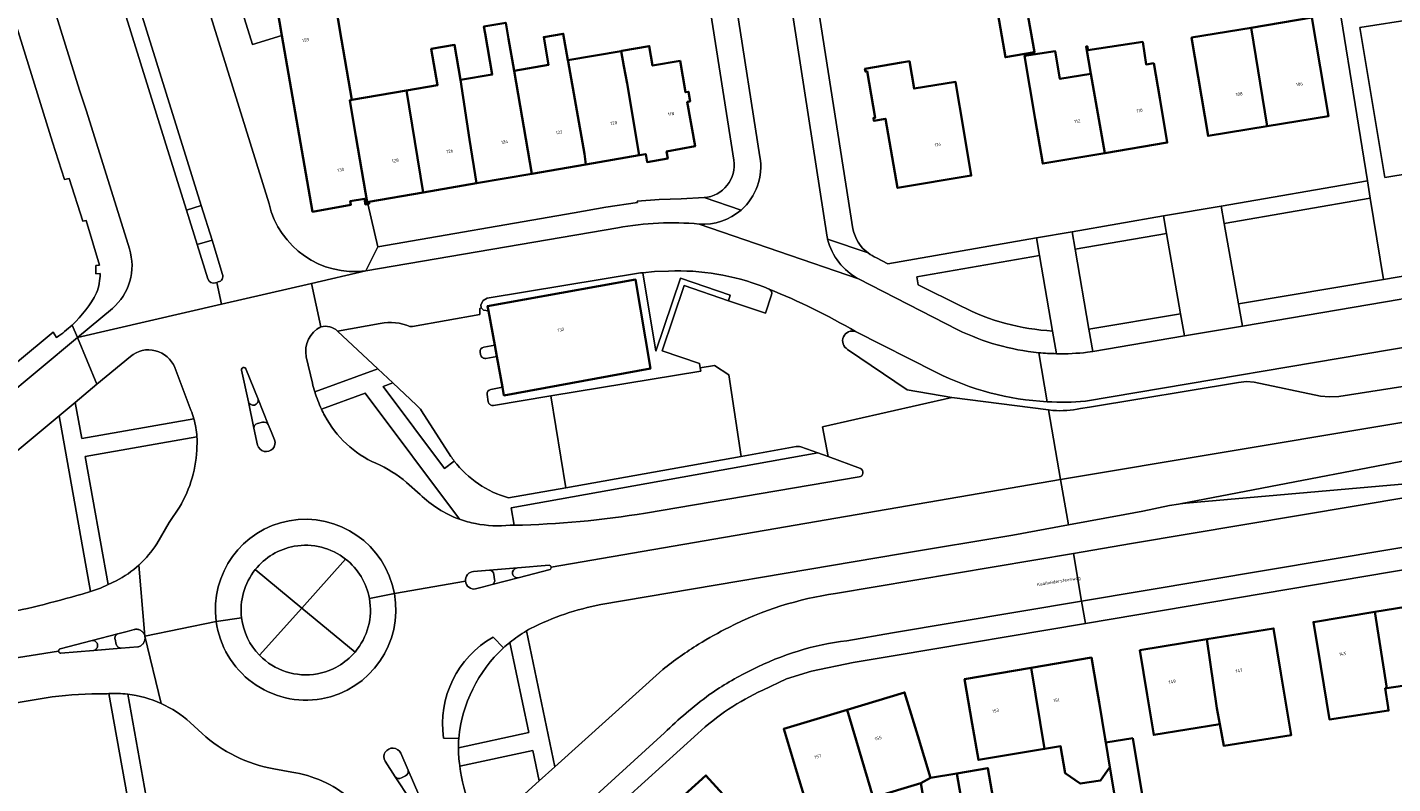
# Model space of a CAD drawing. Header units: metres. Extents: x 197700 to 204338, y 317132 to 325229.
# Tile 400 of 656: x 200467 to 200618, y 319636 to 319720. Entities that reach past the tile are written whole.
import ezdxf
from ezdxf.enums import TextEntityAlignment as Align

# ---------------------------------------------------------------- set-up
doc = ezdxf.new("R2010")
doc.units = ezdxf.units.M
for name, color, linetype, lineweight in [('B-WE-OG-BEBOUWING-GV', 7, 'Continuous', 35), ('B-WE-OG-BEBOUWING-T18', 10, 'Continuous', 18), ('B-WE-OG-TERREIN_CULTUURSCHEIDING-GV', 7, 'Continuous', 18), ('B-WE-OG-TERREIN_ERF-GV', 7, 'Continuous', 18), ('B-WE-OG-TOPOGRAFIE-T18', 10, 'Continuous', 18), ('B-WE-VH-VERHARDING_ASFALT-GV', 252, 'Continuous', 18), ('B-WE-VH-VERHARDING_BETONSTRAATSTEEN-GV', 252, 'Continuous', 18), ('B-WE-VH-VERHARDING_GESLOTEN-GV', 252, 'Continuous', 18), ('B-WE-VH-VERHARDING_HALFVERHARDING-GV', 252, 'Continuous', 18), ('B-WE-VH-VERHARDING_OPEN-GV', 252, 'Continuous', 18), ('B-WE-VH-VERHARDING_TEGEL-GV', 252, 'Continuous', 18)]:
    doc.layers.add(name, color=color, linetype=linetype, lineweight=lineweight)
doc.styles.add('NLCS-ISO-M200-T18', font='NLCS-ISO.ttf', dxfattribs={"height": 0.36})

msp = doc.modelspace()

# ---------------------------------------------------------------- linework, layer by layer
at = {"layer": 'B-WE-OG-BEBOUWING-GV'}
for points in [[(200574.75, 319726.568), (200573.815, 319726.375), (200575.453, 319716.814), (200578.678, 319717.378), (200577.517, 319723.81), (200579.112, 319724.154), (200578.581, 319727.164)], [(200501.985, 319718.751), (200501.192, 319723.338), (200499.774, 319723.09), (200494.853, 319722.231), (200495.376, 319719.238), (200498.782, 319699.732), (200503.024, 319700.505), (200502.95, 319700.908), (200504.513, 319701.163), (200504.617, 319700.542), (200504.856, 319700.582), (200503.573, 319708.079), (200502.884, 319712.046), (200503.136, 319712.09)], [(200604.401, 319709.194), (200611.212, 319710.317), (200609.368, 319721.196), (200602.656, 319720.085)], [(200523.032, 319703.926), (200521.08, 319715.325), (200520.471, 319718.846), (200520.161, 319720.641), (200517.737, 319720.222), (200517.869, 319719.457), (200518.657, 319714.906), (200515.159, 319714.301), (200516.142, 319707.709), (200516.934, 319702.875)], [(200521.08, 319715.325), (200523.032, 319703.926), (200529.034, 319704.961), (200528.878, 319706.133), (200527.046, 319716.357), (200527.021, 319716.503), (200526.518, 319719.411), (200524.367, 319719.039), (200524.896, 319715.985)], [(200602.656, 319720.085), (200596.061, 319718.994), (200597.882, 319708.119), (200604.401, 319709.194)], [(200515.159, 319714.301), (200514.488, 319718.181), (200511.911, 319717.735), (200512.604, 319713.728), (200509.161, 319713.132), (200511.008, 319701.854), (200516.934, 319702.875), (200516.142, 319707.709)], [(200533.241, 319715.842), (200533.58, 319713.931), (200534.918, 319705.975), (200535.649, 319706.101), (200535.802, 319705.224), (200538.09, 319705.622), (200537.955, 319706.401), (200541.1, 319706.965), (200540.234, 319711.872), (200540.56, 319711.927), (200540.38, 319712.994), (200540.054, 319712.939), (200539.448, 319716.419), (200536.414, 319715.888), (200536.036, 319718.046), (200532.993, 319717.514), (200532.947, 319717.506)], [(200591.886, 319716.15), (200591.016, 319716.02), (200590.643, 319718.51), (200584.591, 319717.603), (200584.529, 319718.017), (200584.376, 319717.994), (200584.904, 319714.989), (200586.446, 319706.208), (200593.367, 319707.375), (200592.535, 319712.305)], [(200527.021, 319716.503), (200527.046, 319716.357), (200528.878, 319706.133), (200529.034, 319704.961), (200534.918, 319705.975), (200533.58, 319713.931), (200533.241, 319715.842), (200532.947, 319717.506)], [(200578.745, 319709.979), (200579.577, 319705.049), (200586.446, 319706.208), (200584.904, 319714.989), (200581.489, 319714.413), (200580.971, 319717.484), (200577.565, 319716.974)], [(200565.088, 319714.88), (200564.83, 319716.374), (200563.953, 319716.223), (200559.903, 319715.524), (200559.953, 319715.227), (200560.151, 319715.26), (200561.036, 319710.125), (200560.839, 319710.091), (200560.892, 319709.782), (200562.165, 319710.005), (200563.512, 319702.354), (200571.677, 319703.727), (200570.848, 319708.658), (200569.935, 319714.086), (200565.351, 319713.359)], [(200502.884, 319712.046), (200503.573, 319708.079), (200504.856, 319700.582), (200504.91, 319700.591), (200505.031, 319700.611), (200504.997, 319700.818), (200511.008, 319701.854), (200509.161, 319713.132), (200503.136, 319712.09)], [(200519.788, 319680.303), (200519.951, 319679.407), (200536.174, 319682.399), (200534.527, 319692.218), (200518.149, 319689.292), (200518.248, 319688.747), (200518.936, 319684.975), (200519.163, 319683.729)], [(200616.335, 319655.456), (200617.68, 319647.033), (200621.872, 319647.665), (200622.158, 319645.761), (200622.191, 319645.541), (200622.522, 319643.346), (200625.022, 319643.723), (200625.328, 319641.687), (200627.85, 319642.067), (200626.994, 319647.216), (200624.561, 319646.849), (200623.776, 319651.615), (200622.963, 319656.548)], [(200617.68, 319647.033), (200616.335, 319655.456), (200609.539, 319654.337), (200610.351, 319649.404), (200611.314, 319643.555), (200617.857, 319644.54), (200617.806, 319644.88), (200617.486, 319647.004)], [(200605.944, 319648.663), (200605.129, 319653.635), (200597.753, 319652.425), (200598.85, 319644.801), (200599.172, 319643.039), (200599.607, 319640.66), (200607.068, 319641.811)], [(200597.753, 319652.425), (200590.33, 319651.207), (200591.14, 319646.273), (200591.868, 319641.841), (200599.172, 319643.039), (200598.85, 319644.801)], [(200578.284, 319649.257), (200579.787, 319640.305), (200581.564, 319640.602), (200582.066, 319637.628), (200583.731, 319636.458), (200585.983, 319636.822), (200587.02, 319638.276), (200586.569, 319641.003), (200586.499, 319641.428), (200585.809, 319645.47), (200585.597, 319646.715), (200584.968, 319650.398)], [(200571.781, 319643.075), (200572.463, 319639.079), (200579.787, 319640.305), (200578.284, 319649.257), (200570.94, 319648.004)], [(200567.158, 319637.09), (200565.742, 319641.766), (200564.293, 319646.551), (200557.931, 319644.625), (200560.814, 319634.917), (200566.093, 319636.522)], [(200552.379, 319637.72), (200553.771, 319633.123), (200553.867, 319632.805), (200555.32, 319633.247), (200560.814, 319634.917), (200557.931, 319644.625), (200550.93, 319642.505)], [(200589.541, 319641.502), (200586.569, 319641.003), (200587.02, 319638.276), (200587.601, 319634.762), (200590.589, 319635.263)], [(200574.006, 319631.494), (200574.645, 319631.604), (200573.5, 319638.187), (200570.069, 319637.598), (200571.215, 319631.014)], [(200555.593, 319624.243), (200551.377, 319631.69), (200551.211, 319631.983), (200549.639, 319634.758), (200546.903, 319632.286), (200545.662, 319633.66), (200544.598, 319634.837), (200542.31, 319637.37), (200537.17, 319632.726), (200543.135, 319625.794), (200545.07, 319627.75), (200546.444, 319626.239), (200549.253, 319628.849), (200551.036, 319625.838), (200552.77, 319622.909), (200553.32, 319623.169)], [(200571.215, 319631.014), (200570.069, 319637.598), (200567.158, 319637.09), (200566.093, 319636.522), (200566.806, 319632.424), (200567.519, 319628.327), (200571.56, 319629.031), (200571.485, 319629.405), (200571.495, 319629.407)]]:
    msp.add_lwpolyline(points, close=True, dxfattribs=at)
at = {"layer": 'B-WE-OG-TERREIN_CULTUURSCHEIDING-GV'}
for points in [[(200459.689, 319784.303), (200459.404, 319784.215), (200459.119, 319784.126), (200458.827, 319783.797), (200458.773, 319783.361), (200459.675, 319780.468), (200483.262, 319704.856), (200484.817, 319699.885), (200486.465, 319700.407), (200484.913, 319705.408), (200461.286, 319780.971), (200460.4, 319783.804)], [(200487.651, 319696.587), (200486.004, 319696.089), (200487.193, 319692.286)], [(200488.828, 319692.793), (200487.651, 319696.587)], [(200579.223, 319694.886), (200565.644, 319692.512), (200565.795, 319691.65), (200570.573, 319689.274)], [(200580.68, 319686.532), (200579.223, 319694.886)], [(200488.029, 319691.853), (200488.184, 319691.904), (200488.339, 319691.954)], [(200499.025, 319679.801), (200506.016, 319682.344), (200501.554, 319686.532)], [(200567.754, 319681.969), (200558.876, 319686.469)], [(200584.753, 319678.113), (200601.248, 319680.821), (200602.115, 319680.932), (200602.989, 319680.872), (200610.318, 319679.323), (200611.328, 319679.233), (200612.342, 319679.275), (200619.423, 319680.378), (200621.903, 319680.764), (200627.207, 319682.38), (200626.567, 319685.903), (200621.022, 319684.976), (200584.301, 319678.759)], [(200478.628, 319683.724), (200474.917, 319680.633), (200472.511, 319678.629), (200473.244, 319674.644), (200485.639, 319676.823)], [(200498.071, 319683.692), (200498.766, 319680.76)], [(200557.992, 319684.501), (200564.591, 319680.008), (200569.521, 319679.166), (200580.228, 319677.805), (200580.711, 319677.744)], [(200485.306, 319677.791), (200483.533, 319682.481)], [(200510.296, 319678.327), (200507.67, 319680.792), (200506.591, 319680.394), (200513.368, 319671.314), (200514.459, 319672.146)], [(200515.024, 319665.719), (200504.61, 319679.656), (200499.764, 319677.883)], [(200473.294, 319657.437), (200474.22, 319657.733), (200470.731, 319677.146), (200449.167, 319659.183)], [(200514.092, 319672.649), (200510.837, 319677.711)], [(200583.759, 319677.963), (200584.753, 319678.113)], [(200485.977, 319674.824), (200473.618, 319672.641), (200476.167, 319658.486)], [(200559.406, 319671.32), (200555.826, 319672.648), (200554.688, 319673.052), (200520.739, 319666.988), (200521.091, 319665.044)], [(200509.187, 319669.784), (200510.672, 319668.452)], [(200556.661, 319657.481), (200582.974, 319661.93), (200589.41, 319663.018), (200620.446, 319668.234), (200620.181, 319669.652), (200595.42, 319667.47), (200594.79, 319667.406), (200594.59, 319667.386), (200593.6, 319667.213), (200590.65, 319666.617), (200588.668, 319666.246), (200582.428, 319665.084), (200576.28, 319663.938), (200563.854, 319661.893), (200530.681, 319656.279)], [(200535.618, 319666.393), (200559.268, 319670.394)], [(200481.546, 319662.995), (200482.921, 319665.366), (200484.043, 319667.033)], [(200492.425, 319660.134), (200497.578, 319655.882), (200502.439, 319661.303)], [(200502.439, 319661.303), (200497.578, 319655.882), (200503.477, 319651.015)], [(200492.9, 319650.663), (200497.578, 319655.882), (200492.425, 319660.134)], [(200476.167, 319658.486), (200477.04, 319658.897)], [(200503.477, 319651.015), (200497.578, 319655.882), (200492.9, 319650.663)], [(200522.902, 319653.619), (200522.682, 319653.493), (200522.462, 319653.363), (200525.577, 319638.308), (200537.543, 319649.076)], [(200514.915, 319640.426), (200522.693, 319642.1), (200520.59, 319652.068)], [(200469.957, 319646.056), (200433.142, 319639.893), (200428.421, 319639.024), (200348.381, 319628.273), (200343.64, 319627.488), (200344.383, 319622.619)], [(200407.756, 319626.243), (200411.846, 319618.202), (200414.11, 319619.337), (200416.683, 319614.312), (200418.015, 319614.156), (200419.102, 319614.228), (200433.133, 319616.752), (200447.626, 319619.408), (200447.437, 319620.439), (200445.684, 319620.068), (200444.641, 319625.11), (200449.101, 319626.04), (200450.049, 319620.936), (200448.322, 319620.599), (200448.51, 319619.569), (200480.028, 319625.306), (200476.24, 319646.421), (200476.031, 319646.408), (200475.821, 319646.391)], [(200478.318, 319646.354), (200482.023, 319625.715), (200502.539, 319629.437)], [(200486.551, 319642.003), (200485.235, 319643.234)], [(200518.681, 319632.102), (200523.852, 319636.756), (200523.138, 319640.131), (200515.09, 319638.382)], [(200496.47, 319637.746), (200494.505, 319638.092)]]:
    msp.add_lwpolyline(points, dxfattribs=at)
for points in [[(200614.672, 319720.116), (200617.438, 319703.512), (200623.507, 319704.523), (200620.833, 319721.064)], [(200615.816, 319701.229), (200599.679, 319698.422), (200601.24, 319689.528), (200617.304, 319692.244)], [(200594.822, 319688.443), (200593.272, 319697.323), (200583.157, 319695.585), (200584.697, 319686.731)]]:
    msp.add_lwpolyline(points, close=True, dxfattribs=at)
for points in [[(200487.193, 319692.286, 0.3972694), (200488.029, 319691.853)], [(200488.339, 319691.954, 0.4436304), (200488.828, 319692.793)], [(200570.573, 319689.274, 0.1055164), (200580.68, 319686.532)], [(200499.692, 319687, 0.3331263), (200498.071, 319683.692)], [(200501.554, 319686.532, 0.2486138), (200499.692, 319687)], [(200558.876, 319686.469, 0.916224), (200557.992, 319684.501)], [(200483.533, 319682.481, 0.5114792), (200478.628, 319683.724)], [(200580.073, 319678.704, -0.1027618), (200567.754, 319681.969)], [(200498.766, 319680.76, 0.0173092), (200499.025, 319679.801)], [(200584.301, 319678.759, -0.0338287), (200580.073, 319678.704)], [(200485.639, 319676.823, 0.0274832), (200485.306, 319677.791)], [(200499.764, 319677.883, 0.0135635), (200500.136, 319677.146)], [(200500.136, 319677.146, 0.1674179), (200505.784, 319671.898)], [(200510.837, 319677.711, 0.0406197), (200510.296, 319678.327)], [(200580.711, 319677.744, 0.0737213), (200583.759, 319677.963)], [(200485.979, 319673.78, 0.0287286), (200485.977, 319674.824)], [(200484.043, 319667.033, 0.1297427), (200485.979, 319673.78)], [(200514.459, 319672.146, -0.0126239), (200514.092, 319672.649)], [(200505.784, 319671.898, -0.0743755), (200509.187, 319669.784)], [(200559.268, 319670.394, 0.7568512), (200559.406, 319671.32)], [(200510.672, 319668.452, 0.1069686), (200515.024, 319665.719)], [(200521.091, 319665.044, 0.035992), (200535.618, 319666.393)], [(200479.569, 319660.643, 0.0670187), (200481.546, 319662.995)], [(200496.754, 319662.719, 0.1819044), (200492.425, 319660.134)], [(200502.439, 319661.303, 0.213654), (200496.754, 319662.719)], [(200477.04, 319658.897, 0.0669487), (200479.569, 319660.643)], [(200505.07, 319656.941, 0.1836499), (200502.439, 319661.303)], [(200492.425, 319660.134, 0.2019914), (200490.923, 319654.785)], [(200544.861, 319653.749, -0.084431), (200556.661, 319657.481)], [(200463.563, 319655.072, 0.0233707), (200473.294, 319657.437)], [(200503.477, 319651.015, 0.2247815), (200505.07, 319656.941)], [(200530.681, 319656.279, 0.0685894), (200522.902, 319653.619)], [(200490.923, 319654.785, 0.1635905), (200492.9, 319650.663)], [(200541.484, 319651.874, -0.0258499), (200544.861, 319653.749)], [(200519.89, 319651.486, 0.1848645), (200514.965, 319641.461)], [(200520.59, 319652.068, 0.0129455), (200519.89, 319651.486)], [(200537.543, 319649.076, -0.0316774), (200541.484, 319651.874)], [(200492.9, 319650.663, 0.2495277), (200499.314, 319648.609)], [(200499.314, 319648.609, 0.1726272), (200503.477, 319651.015)], [(200475.821, 319646.391, 0.03604), (200469.957, 319646.056)], [(200482.018, 319645.328, 0.0767044), (200478.318, 319646.354)], [(200485.235, 319643.234, 0.0770297), (200482.018, 319645.328)], [(200494.505, 319638.092, -0.1413769), (200486.551, 319642.003)], [(200514.965, 319641.461, 0.023181), (200514.915, 319640.426)], [(200515.09, 319638.382, 0.0863762), (200516.315, 319633.881)], [(200502.877, 319634.876, 0.1330581), (200496.47, 319637.746)]]:
    msp.add_lwpolyline(points, format="xyb", dxfattribs=at)
at = {"layer": 'B-WE-OG-TERREIN_ERF-GV'}
for points in [[(200541.109, 319809.124), (200558.581, 319697.839)], [(200545.381, 319705.439), (200541.87, 319728.007), (200537.782, 319727.296), (200537.561, 319728.733), (200541.651, 319729.414), (200529.792, 319805.63)], [(200469.554, 319790.647), (200492.148, 319718.235), (200495.376, 319719.238), (200494.853, 319722.231)], [(200475.275, 319692.883), (200474.803, 319692.872), (200474.802, 319693.778), (200475.213, 319693.812), (200473.736, 319698.773), (200473.367, 319698.687), (200471.831, 319703.386), (200471.319, 319703.278), (200470.013, 319707.427), (200449.08, 319774.724)], [(200561.18, 319694.628), (200562.43, 319693.98), (200578.892, 319696.827), (200582.834, 319697.509), (200592.938, 319699.256), (200599.33, 319700.361), (200615.52, 319703.161), (200611.214, 319729.894), (200610.064, 319737.032), (200608.972, 319743.816), (200608.527, 319746.575)], [(200501.192, 319723.338), (200501.985, 319718.751), (200503.136, 319712.09), (200509.161, 319713.132), (200512.604, 319713.728), (200511.911, 319717.735), (200514.488, 319718.181), (200515.159, 319714.301), (200518.657, 319714.906), (200517.869, 319719.457), (200517.737, 319720.222)], [(200520.161, 319720.641), (200520.471, 319718.846), (200521.08, 319715.325), (200524.896, 319715.985), (200524.367, 319719.039), (200526.518, 319719.411), (200527.021, 319716.503), (200532.947, 319717.506), (200532.993, 319717.514), (200536.036, 319718.046), (200536.414, 319715.888), (200539.448, 319716.419), (200540.054, 319712.939), (200540.38, 319712.994), (200540.56, 319711.927), (200540.234, 319711.872), (200541.1, 319706.965), (200537.955, 319706.401), (200538.09, 319705.622), (200535.802, 319705.224), (200535.649, 319706.101), (200534.918, 319705.975), (200529.034, 319704.961), (200523.032, 319703.926), (200516.934, 319702.875), (200511.008, 319701.854), (200504.997, 319700.818), (200505.031, 319700.611), (200504.91, 319700.591), (200506.006, 319695.849), (200527.734, 319699.618), (200531.232, 319700.235), (200534.747, 319700.75), (200534.703, 319700.908), (200537.125, 319701.067), (200539.552, 319701.138), (200542.128, 319701.295)], [(200445.957, 319666.289), (200450.748, 319670.354), (200470.06, 319686.407), (200470.456, 319685.828)], [(200671.485, 319668.881), (200584.313, 319654.187), (200563.244, 319650.635), (200558.603, 319649.873), (200554.001, 319648.914), (200551.227, 319648.036), (200548.59, 319646.808)], [(200553.771, 319633.123), (200552.379, 319637.72), (200550.93, 319642.505), (200557.931, 319644.625), (200564.293, 319646.551), (200565.742, 319641.766), (200567.158, 319637.09), (200570.069, 319637.598), (200573.5, 319638.187), (200574.645, 319631.604)], [(200541.413, 319642.024), (200529.692, 319631.382), (200528.386, 319630.226), (200528.345, 319630.255), (200527.695, 319629.687), (200527.65, 319629.544), (200527.382, 319628.698), (200527.415, 319628.693), (200527.372, 319627.469), (200527.382, 319627.477)], [(200537.17, 319632.726), (200542.31, 319637.37), (200544.598, 319634.837)], [(200566.806, 319632.424), (200566.093, 319636.522), (200560.814, 319634.917)]]:
    msp.add_lwpolyline(points, dxfattribs=at)
for points in [[(200573.815, 319726.375), (200568.96, 319725.696), (200568.563, 319728.535), (200574.362, 319729.346), (200574.75, 319726.568), (200578.581, 319727.164), (200579.112, 319724.154), (200577.517, 319723.81), (200578.678, 319717.378), (200575.453, 319716.814)], [(200604.401, 319709.194), (200597.882, 319708.119), (200596.061, 319718.994), (200602.656, 319720.085), (200609.368, 319721.196), (200611.212, 319710.317)], [(200584.376, 319717.994), (200584.529, 319718.017), (200584.591, 319717.603), (200590.643, 319718.51), (200591.016, 319716.02), (200591.886, 319716.15), (200592.535, 319712.305), (200593.367, 319707.375), (200586.446, 319706.208), (200579.577, 319705.049), (200578.745, 319709.979), (200577.565, 319716.974), (200580.971, 319717.484), (200581.489, 319714.413), (200584.904, 319714.989)], [(200563.953, 319716.223), (200564.83, 319716.374), (200565.088, 319714.88), (200565.351, 319713.359), (200569.935, 319714.086), (200570.848, 319708.658), (200571.677, 319703.727), (200563.512, 319702.354), (200562.165, 319710.005), (200560.892, 319709.782), (200560.839, 319710.091), (200561.036, 319710.125), (200560.151, 319715.26), (200559.953, 319715.227), (200559.903, 319715.524)], [(200616.335, 319655.456), (200622.963, 319656.548), (200623.776, 319651.615), (200624.561, 319646.849), (200626.994, 319647.216), (200630.209, 319647.7), (200631.183, 319641.236), (200628.046, 319640.763), (200627.85, 319642.067), (200625.328, 319641.687), (200625.022, 319643.723), (200622.522, 319643.346), (200622.191, 319645.541), (200622.158, 319645.761), (200621.872, 319647.665), (200617.68, 319647.033), (200617.486, 319647.004), (200617.806, 319644.88), (200617.857, 319644.54), (200611.314, 319643.555), (200610.351, 319649.404), (200609.539, 319654.337)], [(200597.753, 319652.425), (200605.129, 319653.635), (200605.944, 319648.663), (200607.068, 319641.811), (200599.607, 319640.66), (200599.172, 319643.039), (200591.868, 319641.841), (200591.14, 319646.273), (200590.33, 319651.207)], [(200572.463, 319639.079), (200571.781, 319643.075), (200570.94, 319648.004), (200578.284, 319649.257), (200584.968, 319650.398), (200585.597, 319646.715), (200585.809, 319645.47), (200586.499, 319641.428), (200586.569, 319641.003), (200589.541, 319641.502), (200590.589, 319635.263), (200587.601, 319634.762), (200587.02, 319638.276), (200585.983, 319636.822), (200583.731, 319636.458), (200582.066, 319637.628), (200581.564, 319640.602), (200579.787, 319640.305)]]:
    msp.add_lwpolyline(points, close=True, dxfattribs=at)
for points in [[(200542.128, 319701.295, 0.4383628), (200545.381, 319705.439)], [(200558.581, 319697.839, 0.185307), (200560.25, 319695.166)], [(200560.25, 319695.166, 0.061642), (200561.18, 319694.628)], [(200474.884, 319690.741, 0.0854833), (200475.275, 319692.883)], [(200472.17, 319687.196, 0.0821057), (200474.884, 319690.741)], [(200470.456, 319685.828, 0.0401645), (200472.17, 319687.196)], [(200548.59, 319646.808, 0.0762725), (200541.413, 319642.024)]]:
    msp.add_lwpolyline(points, format="xyb", dxfattribs=at)
at = {"layer": 'B-WE-VH-VERHARDING_ASFALT-GV'}
for points in [[(200555.779, 319696.678), (200555.751, 319696.789), (200555.725, 319696.901), (200538.387, 319808.843)], [(200532.571, 319806.72), (200548.284, 319705.809)], [(200493.956, 319700.605), (200468.27, 319783.15), (200461.286, 319780.971), (200484.913, 319705.408), (200486.465, 319700.407), (200487.651, 319696.587), (200488.828, 319692.793)], [(200487.193, 319692.286), (200486.004, 319696.089), (200484.817, 319699.885), (200483.262, 319704.856), (200459.675, 319780.468), (200452.7, 319778.292), (200472.985, 319713.163), (200473.762, 319710.838), (200478.507, 319695.609)], [(200686.869, 319695.97), (200685.998, 319701.193), (200637.487, 319693.068), (200619.259, 319690.039), (200601.683, 319687.071), (200595.269, 319685.988), (200585.109, 319684.272), (200584.539, 319684.176)], [(200541.564, 319698.36), (200559.188, 319692.307)], [(200559.188, 319692.307), (200541.564, 319698.36)], [(200532.556, 319697.959), (200504.671, 319693.194), (200498.675, 319691.797), (200499.692, 319687)], [(200584.301, 319678.759), (200621.022, 319684.976), (200626.567, 319685.903), (200654.179, 319690.538), (200682.861, 319695.306), (200686.869, 319695.97)], [(200488.717, 319689.495), (200498.675, 319691.797), (200504.671, 319693.194)], [(200509.556, 319687.041), (200509.851, 319687.047), (200517.295, 319688.369), (200517.302, 319689.014), (200517.44, 319689.098), (200517.395, 319689.445), (200517.655, 319689.903), (200518.116, 319690.16), (200535.056, 319692.962), (200535.311, 319692.986), (200536.615, 319693.108), (200538.181, 319693.165)], [(200570.191, 319686.669), (200559.188, 319692.307)], [(200476.621, 319689.028), (200472.753, 319685.804), (200488.717, 319689.495), (200488.184, 319691.904), (200488.029, 319691.853)], [(200498.675, 319691.797), (200488.717, 319689.495), (200472.753, 319685.804), (200474.917, 319680.633), (200478.628, 319683.724)], [(200488.339, 319691.954), (200488.184, 319691.904), (200488.717, 319689.495)], [(200499.692, 319687), (200498.675, 319691.797)], [(200548.706, 319691.408), (200549.298, 319691.171), (200549.308, 319691.167)], [(200581.563, 319670.09), (200688.214, 319687.906), (200687.678, 319691.118), (200681.895, 319690.155), (200677.905, 319689.504)], [(200677.345, 319689.42), (200646.831, 319684.481), (200621.903, 319680.764), (200619.423, 319680.378), (200612.342, 319679.275), (200611.328, 319679.233), (200610.318, 319679.323), (200602.989, 319680.872), (200602.115, 319680.932), (200601.248, 319680.821), (200584.753, 319678.113), (200583.759, 319677.963)], [(200501.554, 319686.532), (200506.275, 319687.381)], [(200558.876, 319686.469), (200567.754, 319681.969)], [(200449.167, 319659.183), (200470.731, 319677.146), (200472.511, 319678.629), (200474.917, 319680.633), (200472.753, 319685.804), (200447.265, 319664.562)], [(200498.766, 319680.76), (200498.071, 319683.692)], [(200579.134, 319684.135), (200580.073, 319678.704)], [(200580.073, 319678.704), (200579.134, 319684.135)], [(200483.533, 319682.481), (200485.306, 319677.791)], [(200492.697, 319673.906), (200492.296, 319675.779), (200491.67, 319678.709), (200490.927, 319682.183)], [(200491.384, 319682.339), (200492.741, 319678.984), (200493.877, 319676.178), (200494.188, 319675.408), (200494.578, 319674.485)], [(200525.182, 319660.408), (200581.563, 319670.09), (200580.228, 319677.805), (200569.521, 319679.166), (200555.195, 319675.922), (200555.826, 319672.648), (200559.406, 319671.32)], [(200580.711, 319677.744), (200580.228, 319677.805), (200581.563, 319670.09)], [(200510.672, 319668.452), (200509.187, 319669.784)], [(200530.681, 319656.279), (200563.854, 319661.893), (200576.28, 319663.938), (200582.428, 319665.084), (200581.563, 319670.09), (200525.182, 319660.408)], [(200559.268, 319670.394), (200535.618, 319666.393)], [(200484.043, 319667.033), (200482.921, 319665.366), (200481.546, 319662.995)], [(200521.091, 319665.044), (200520.656, 319665.036)], [(200452.696, 319648.258), (200470.674, 319651.107), (200470.673, 319651.155), (200470.676, 319651.176), (200470.681, 319651.198), (200470.687, 319651.219), (200470.696, 319651.24), (200470.706, 319651.259), (200470.718, 319651.278), (200470.731, 319651.295), (200470.763, 319651.326), (200470.799, 319651.351), (200470.819, 319651.361), (200470.84, 319651.369), (200474.401, 319652.299), (200477.239, 319653.04), (200478.247, 319653.303), (200479.018, 319653.509), (200479.104, 319653.527), (200479.191, 319653.537), (200479.279, 319653.539), (200479.366, 319653.533), (200479.453, 319653.52), (200479.538, 319653.499), (200479.621, 319653.47), (200479.701, 319653.434), (200479.778, 319653.391), (200479.85, 319653.342), (200479.918, 319653.286), (200479.98, 319653.224), (200480.037, 319653.157), (200480.087, 319653.086), (200480.131, 319653.01), (200480.168, 319652.93), (200480.197, 319652.847), (200480.218, 319652.767), (200479.569, 319660.643)], [(200479.569, 319660.643), (200480.218, 319652.767), (200488.117, 319654.403)], [(200516.591, 319659.943), (200518.342, 319660.082), (200521.465, 319660.331), (200524.978, 319660.611)], [(200557.9, 319652.26), (200562.942, 319653.151), (200583.885, 319656.659), (200582.974, 319661.93), (200556.661, 319657.481)], [(200525.054, 319660.151), (200521.542, 319659.23), (200518.659, 319658.473), (200517.562, 319658.185), (200516.814, 319657.994)], [(200477.04, 319658.897), (200476.167, 319658.486), (200475.304, 319658.08), (200474.22, 319657.733), (200473.294, 319657.437)], [(200507.828, 319657.486), (200505.07, 319656.941)], [(200505.07, 319656.941), (200507.828, 319657.486)], [(200507.828, 319657.486), (200515.698, 319658.854)], [(200515.698, 319658.854), (200507.828, 319657.486)], [(200490.923, 319654.785), (200488.117, 319654.403)], [(200488.117, 319654.403), (200490.923, 319654.785)], [(200488.117, 319654.403), (200480.218, 319652.767), (200482.018, 319645.328)], [(200522.462, 319653.363), (200522.682, 319653.493), (200522.902, 319653.619)], [(200482.018, 319645.328), (200480.218, 319652.767), (200480.233, 319652.681), (200480.24, 319652.593), (200480.24, 319652.506), (200480.231, 319652.418), (200480.215, 319652.332), (200480.191, 319652.248), (200480.159, 319652.166), (200480.12, 319652.087), (200480.075, 319652.012), (200480.023, 319651.941), (200479.965, 319651.876), (200479.901, 319651.816), (200479.832, 319651.761), (200479.759, 319651.713), (200479.681, 319651.672), (200479.6, 319651.638), (200479.517, 319651.611), (200479.436, 319651.593), (200477.599, 319651.441), (200474.538, 319651.188), (200470.916, 319650.888), (200470.891, 319650.89), (200470.869, 319650.893), (200470.827, 319650.906), (200470.807, 319650.915), (200470.788, 319650.926), (200470.769, 319650.939), (200470.752, 319650.953), (200470.737, 319650.969), (200470.723, 319650.986), (200470.71, 319651.004), (200470.699, 319651.023), (200470.69, 319651.043), (200470.683, 319651.064), (200470.678, 319651.085), (200470.674, 319651.107), (200452.696, 319648.258)], [(200519.89, 319651.486), (200518.762, 319652.659)], [(200518.762, 319652.659), (200519.89, 319651.486)], [(200537.543, 319649.076), (200525.577, 319638.308), (200523.852, 319636.756), (200518.681, 319632.102), (200523.431, 319629.062), (200537.718, 319642.091)], [(200232.646, 319609.62), (200320.566, 319623.783), (200341.725, 319627.202), (200343.64, 319627.488), (200348.381, 319628.273), (200428.421, 319639.024), (200433.142, 319639.893), (200469.957, 319646.056)], [(200475.821, 319646.391), (200476.031, 319646.408), (200476.24, 319646.421)], [(200478.315, 319646.354), (200478.318, 319646.354)], [(200542.647, 319646.273), (200542.993, 319646.519)], [(200485.235, 319643.234), (200486.551, 319642.003)], [(200513.281, 319641.489), (200514.965, 319641.461)], [(200514.965, 319641.461), (200513.281, 319641.489)], [(200508.528, 319639.812), (200509.349, 319637.932), (200510.529, 319635.229)], [(200494.505, 319638.092), (200496.47, 319637.746)], [(200511.564, 319631.686), (200509.572, 319634.721), (200507.931, 319637.221), (200506.798, 319638.944)], [(200515.09, 319638.382), (200515.083, 319638.458)]]:
    msp.add_lwpolyline(points, dxfattribs=at)
for points in [[(200548.284, 319705.809, -0.2621371), (200546.2, 319699.918)], [(200504.671, 319693.194, -0.3855258), (200493.956, 319700.605)], [(200546.2, 319699.918, -0.1996632), (200541.564, 319698.36)], [(200541.564, 319698.36, 0.0684973), (200532.556, 319697.959)], [(200478.507, 319695.609, -0.3019327), (200476.621, 319689.028)], [(200559.188, 319692.307, -0.2077462), (200555.779, 319696.678)], [(200488.029, 319691.853, -0.3972694), (200487.193, 319692.286)], [(200488.828, 319692.793, -0.4436304), (200488.339, 319691.954)], [(200538.181, 319693.165, -0.103086), (200548.706, 319691.408)], [(200549.308, 319691.167, -0.0358329), (200558.876, 319686.469)], [(200498.071, 319683.692, -0.3331263), (200499.692, 319687)], [(200499.692, 319687, -0.2486138), (200501.554, 319686.532)], [(200506.275, 319687.381, -0.1463988), (200509.556, 319687.041)], [(200579.134, 319684.135, -0.0900549), (200570.191, 319686.669)], [(200478.628, 319683.724, -0.5114792), (200483.533, 319682.481)], [(200581.107, 319684.019, -0.0183915), (200579.134, 319684.135)], [(200584.539, 319684.176, -0.0329099), (200581.107, 319684.019)], [(200490.927, 319682.183, -1.0145359), (200491.384, 319682.339)], [(200567.754, 319681.969, 0.1027618), (200580.073, 319678.704)], [(200499.025, 319679.801, -0.0173092), (200498.766, 319680.76)], [(200499.764, 319677.883, -0.0355228), (200499.025, 319679.801)], [(200580.073, 319678.704, 0.0338287), (200584.301, 319678.759)], [(200485.306, 319677.791, -0.0274832), (200485.639, 319676.823)], [(200500.136, 319677.146, -0.0135635), (200499.764, 319677.883)], [(200505.784, 319671.898, -0.1674179), (200500.136, 319677.146)], [(200583.759, 319677.963, -0.0737213), (200580.711, 319677.744)], [(200485.639, 319676.823, -0.0545675), (200485.977, 319674.824)], [(200485.977, 319674.824, -0.0287286), (200485.979, 319673.78)], [(200494.578, 319674.485, -1.0257792), (200492.697, 319673.906)], [(200485.979, 319673.78, -0.1297427), (200484.043, 319667.033)], [(200509.187, 319669.784, 0.0743755), (200505.784, 319671.898)], [(200559.406, 319671.32, -0.7568512), (200559.268, 319670.394)], [(200515.024, 319665.719, -0.1069686), (200510.672, 319668.452)], [(200488.117, 319654.403, -0.3996398), (200496.18, 319665.545)], [(200496.18, 319665.545, 0.3996398), (200488.117, 319654.403)], [(200496.18, 319665.545, -0.4140968), (200507.828, 319657.486)], [(200507.828, 319657.486, 0.4140968), (200496.18, 319665.545)], [(200516.825, 319665.22, -0.0382952), (200515.024, 319665.719)], [(200520.656, 319665.036, -0.0689155), (200516.825, 319665.22)], [(200535.618, 319666.393, -0.035992), (200521.091, 319665.044)], [(200481.546, 319662.995, -0.0670187), (200479.569, 319660.643)], [(200492.425, 319660.134, -0.1819044), (200496.754, 319662.719)], [(200496.754, 319662.719, -0.213654), (200502.439, 319661.303)], [(200479.569, 319660.643, -0.0669487), (200477.04, 319658.897)], [(200502.439, 319661.303, -0.1836499), (200505.07, 319656.941)], [(200524.978, 319660.611, -0.3219862), (200525.182, 319660.408)], [(200490.923, 319654.785, -0.2019914), (200492.425, 319660.134)], [(200515.698, 319658.854, -0.4230611), (200516.591, 319659.943)], [(200525.182, 319660.408, -0.3224665), (200525.054, 319660.151)], [(200507.828, 319657.486, -0.4140955), (200499.773, 319645.835)], [(200499.773, 319645.835, 0.4140955), (200507.828, 319657.486)], [(200516.814, 319657.994, -0.4233162), (200515.698, 319658.854)], [(200556.661, 319657.481, 0.084431), (200544.861, 319653.749)], [(200473.294, 319657.437, -0.0233707), (200463.563, 319655.072)], [(200505.07, 319656.941, -0.2247815), (200503.477, 319651.015)], [(200522.902, 319653.619, -0.0685894), (200530.681, 319656.279)], [(200492.9, 319650.663, -0.1635905), (200490.923, 319654.785)], [(200499.773, 319645.835, -0.4251176), (200488.117, 319654.403)], [(200488.117, 319654.403, 0.4251176), (200499.773, 319645.835)], [(200520.59, 319652.068, -0.0315907), (200522.462, 319653.363)], [(200544.861, 319653.749, 0.0258499), (200541.484, 319651.874)], [(200518.762, 319652.659, 0.3114174), (200513.281, 319641.489)], [(200513.281, 319641.489, -0.3114174), (200518.762, 319652.659)], [(200514.965, 319641.461, -0.1848645), (200519.89, 319651.486)], [(200519.89, 319651.486, -0.0129455), (200520.59, 319652.068)], [(200541.484, 319651.874, 0.0316774), (200537.543, 319649.076)], [(200547.449, 319649.068, -0.0892407), (200557.9, 319652.26)], [(200499.314, 319648.609, -0.2495277), (200492.9, 319650.663)], [(200503.477, 319651.015, -0.1726272), (200499.314, 319648.609)], [(200542.993, 319646.519, -0.0374743), (200547.449, 319649.068)], [(200469.957, 319646.056, -0.03604), (200475.821, 319646.391)], [(200476.24, 319646.421, -0.0438253), (200478.315, 319646.354)], [(200478.318, 319646.354, -0.0767044), (200482.018, 319645.328)], [(200537.718, 319642.091, -0.0313134), (200542.647, 319646.273)], [(200482.018, 319645.328, -0.0770297), (200485.235, 319643.234)], [(200486.551, 319642.003, 0.1413769), (200494.505, 319638.092)], [(200514.915, 319640.426, -0.023181), (200514.965, 319641.461)], [(200506.798, 319638.944, -1.0531479), (200508.528, 319639.812)], [(200515.083, 319638.458, -0.0439), (200514.915, 319640.426)], [(200516.315, 319633.881, -0.0863762), (200515.09, 319638.382)], [(200496.47, 319637.746, -0.1330581), (200502.877, 319634.876)]]:
    msp.add_lwpolyline(points, format="xyb", dxfattribs=at)
for points in [[(200581.563, 319670.09), (200582.428, 319665.084), (200588.668, 319666.246), (200590.65, 319666.617), (200593.6, 319667.213), (200594.59, 319667.386), (200594.79, 319667.406), (200628.241, 319673.815), (200651.46, 319678.261), (200651.52, 319678.283), (200653.496, 319678.655), (200688.769, 319684.58), (200688.214, 319687.906)], [(200689.569, 319679.785), (200652.861, 319673.647), (200650.669, 319673.281), (200635.048, 319670.674), (200620.446, 319668.234), (200589.41, 319663.018), (200582.974, 319661.93), (200583.885, 319656.659), (200672.592, 319671.519), (200690.454, 319674.477)]]:
    msp.add_lwpolyline(points, close=True, dxfattribs=at)
at = {"layer": 'B-WE-VH-VERHARDING_BETONSTRAATSTEEN-GV'}
for points in [[(200592.938, 319699.256), (200593.272, 319697.323), (200594.822, 319688.443), (200595.269, 319685.988), (200601.683, 319687.071), (200601.24, 319689.528), (200599.679, 319698.422), (200599.33, 319700.361)], [(200649.96, 319677.723), (200651.46, 319678.261), (200628.241, 319673.815), (200594.79, 319667.406), (200595.42, 319667.47), (200620.181, 319669.652), (200620.264, 319669.659), (200634.028, 319672.005)]]:
    msp.add_lwpolyline(points, close=True, dxfattribs=at)
for points in [[(200583.157, 319695.585), (200582.834, 319697.509), (200578.892, 319696.827), (200579.223, 319694.886), (200580.68, 319686.532), (200581.107, 319684.019)], [(200584.539, 319684.176), (200585.109, 319684.272), (200584.697, 319686.731), (200583.157, 319695.585)], [(200490.927, 319682.183), (200491.67, 319678.709)], [(200492.741, 319678.984), (200491.384, 319682.339)], [(200492.296, 319675.779), (200492.697, 319673.906)], [(200493.23, 319676.432), (200492.668, 319676.316)], [(200494.578, 319674.485), (200494.188, 319675.408), (200493.877, 319676.178)], [(200524.978, 319660.611), (200521.465, 319660.331), (200521.343, 319660.302)], [(200518.342, 319660.082), (200516.591, 319659.943)], [(200518.921, 319659.05), (200518.849, 319659.6)], [(200521.542, 319659.23), (200525.054, 319660.151)], [(200516.814, 319657.994), (200517.562, 319658.185), (200518.659, 319658.473)], [(200509.349, 319637.932), (200508.528, 319639.812)], [(200506.798, 319638.944), (200507.931, 319637.221)], [(200508.608, 319637.112), (200509.054, 319637.315)]]:
    msp.add_lwpolyline(points, dxfattribs=at)
for points in [[(200581.107, 319684.019, 0.0329099), (200584.539, 319684.176)], [(200491.384, 319682.339, 1.0145359), (200490.927, 319682.183)], [(200491.67, 319678.709, 0.9521639), (200492.741, 319678.984)], [(200492.668, 319676.316, 0.3354634), (200492.296, 319675.779)], [(200493.877, 319676.178, 0.3767103), (200493.23, 319676.432)], [(200492.697, 319673.906, 1.0257792), (200494.578, 319674.485)], [(200525.182, 319660.408, 0.3219862), (200524.978, 319660.611)], [(200516.591, 319659.943, 0.4230611), (200515.698, 319658.854)], [(200518.849, 319659.6, 0.3567862), (200518.342, 319660.082)], [(200518.659, 319658.473, 0.3537938), (200518.921, 319659.05)], [(200521.343, 319660.302, 0.9869894), (200521.542, 319659.23)], [(200525.054, 319660.151, 0.3224665), (200525.182, 319660.408)], [(200515.698, 319658.854, 0.4233162), (200516.814, 319657.994)], [(200508.528, 319639.812, 1.0531479), (200506.798, 319638.944)], [(200509.054, 319637.315, 0.3773803), (200509.349, 319637.932)], [(200507.931, 319637.221, 0.3718311), (200508.608, 319637.112)]]:
    msp.add_lwpolyline(points, format="xyb", dxfattribs=at)
at = {"layer": 'B-WE-VH-VERHARDING_GESLOTEN-GV'}
msp.add_lwpolyline([(200526.807, 319669.18), (200546.218, 319672.653), (200544.846, 319681.686), (200543.245, 319682.73), (200541.682, 319682.467), (200541.746, 319682.085), (200525.13, 319679.343)], close=True, dxfattribs=at)
at = {"layer": 'B-WE-VH-VERHARDING_HALFVERHARDING-GV'}
for points in [[(200538.181, 319693.165), (200536.615, 319693.108), (200535.311, 319692.986)], [(200535.311, 319692.986), (200536.765, 319684.318), (200539.509, 319692.373), (200545.008, 319690.5), (200544.799, 319689.884), (200548.884, 319688.493), (200549.584, 319690.547)], [(200549.308, 319691.167), (200549.298, 319691.171), (200548.706, 319691.408)]]:
    msp.add_lwpolyline(points, dxfattribs=at)
for points in [[(200548.706, 319691.408, 0.103086), (200538.181, 319693.165)], [(200549.584, 319690.547, 0.3907933), (200549.308, 319691.167)]]:
    msp.add_lwpolyline(points, format="xyb", dxfattribs=at)
at = {"layer": 'B-WE-VH-VERHARDING_OPEN-GV'}
for points in [[(200518.801, 319678.299), (200525.13, 319679.343), (200541.746, 319682.085), (200541.682, 319682.467), (200541.601, 319682.946), (200537.464, 319684.356), (200539.914, 319691.548), (200544.799, 319689.884), (200545.008, 319690.5), (200539.509, 319692.373), (200536.765, 319684.318), (200535.311, 319692.986), (200535.056, 319692.962), (200518.116, 319690.16), (200517.655, 319689.903), (200517.395, 319689.445), (200517.44, 319689.098), (200517.688, 319688.853), (200518.248, 319688.747), (200518.149, 319689.292), (200534.527, 319692.218), (200536.174, 319682.399), (200519.951, 319679.407), (200519.788, 319680.303), (200518.5, 319680.068)], [(200549.584, 319690.547), (200548.884, 319688.493), (200544.799, 319689.884), (200539.914, 319691.548), (200537.464, 319684.356), (200541.601, 319682.946), (200541.682, 319682.467), (200543.245, 319682.73), (200544.846, 319681.686), (200546.218, 319672.653), (200552.285, 319673.745)], [(200517.727, 319684.755), (200518.936, 319684.975), (200518.248, 319688.747), (200517.688, 319688.853), (200517.44, 319689.098), (200517.302, 319689.014), (200517.295, 319688.369), (200509.851, 319687.047), (200509.556, 319687.041)], [(200506.275, 319687.381), (200501.554, 319686.532), (200506.016, 319682.344), (200507.67, 319680.792), (200510.296, 319678.327)], [(200517.95, 319683.508), (200519.163, 319683.729), (200518.936, 319684.975), (200517.727, 319684.755)], [(200517.323, 319684.182), (200517.367, 319683.918)], [(200517.367, 319683.918), (200517.323, 319684.182)], [(200518.5, 319680.068), (200519.788, 319680.303), (200519.163, 319683.729), (200517.95, 319683.508)], [(200555.826, 319672.648), (200555.195, 319675.922), (200569.521, 319679.166), (200564.591, 319680.008), (200557.992, 319684.501)], [(200518.097, 319679.495), (200518.226, 319678.711)], [(200518.226, 319678.711), (200518.097, 319679.495)], [(200520.473, 319668.074), (200526.807, 319669.18), (200525.13, 319679.343), (200518.801, 319678.299)], [(200510.837, 319677.711), (200514.092, 319672.649)], [(200552.803, 319673.722), (200554.688, 319673.052), (200555.826, 319672.648)]]:
    msp.add_lwpolyline(points, dxfattribs=at)
for points in [[(200558.876, 319686.469, 0.0358329), (200549.308, 319691.167)], [(200549.308, 319691.167, -0.3907933), (200549.584, 319690.547)], [(200509.556, 319687.041, 0.1463988), (200506.275, 319687.381)], [(200557.992, 319684.501, -0.916224), (200558.876, 319686.469)], [(200517.727, 319684.755, 0.409083), (200517.323, 319684.182)], [(200517.323, 319684.182, -0.409083), (200517.727, 319684.755)], [(200517.367, 319683.918, 0.4196596), (200517.95, 319683.508)], [(200517.95, 319683.508, -0.4196596), (200517.367, 319683.918)], [(200518.5, 319680.068, 0.4098929), (200518.097, 319679.495)], [(200518.097, 319679.495, -0.4098929), (200518.5, 319680.068)], [(200518.226, 319678.711, 0.4153098), (200518.801, 319678.299)], [(200518.801, 319678.299, -0.4153098), (200518.226, 319678.711)], [(200510.296, 319678.327, -0.0406197), (200510.837, 319677.711)], [(200514.092, 319672.649, 0.0126239), (200514.459, 319672.146)], [(200552.285, 319673.745, -0.1486985), (200552.803, 319673.722)], [(200514.459, 319672.146, 0.160245), (200520.473, 319668.074)]]:
    msp.add_lwpolyline(points, format="xyb", dxfattribs=at)
for points in [[(200474.538, 319651.188), (200477.599, 319651.441), (200477.557, 319651.445), (200477.504, 319651.453), (200477.452, 319651.467), (200477.402, 319651.485), (200477.353, 319651.507), (200477.306, 319651.534), (200477.262, 319651.565), (200477.221, 319651.6), (200477.184, 319651.638), (200477.149, 319651.679), (200477.119, 319651.723), (200477.093, 319651.77), (200477.071, 319651.819), (200477.053, 319651.87), (200476.925, 319652.424), (200476.913, 319652.483), (200476.909, 319652.529), (200476.908, 319652.576), (200476.912, 319652.622), (200476.92, 319652.668), (200476.932, 319652.713), (200476.948, 319652.756), (200476.968, 319652.798), (200476.991, 319652.838), (200477.018, 319652.876), (200477.048, 319652.911), (200477.081, 319652.944), (200477.117, 319652.973), (200477.156, 319652.999), (200477.197, 319653.021), (200477.239, 319653.04), (200474.401, 319652.299), (200474.437, 319652.3), (200474.487, 319652.298), (200474.537, 319652.291), (200474.586, 319652.279), (200474.633, 319652.264), (200474.679, 319652.244), (200474.723, 319652.22), (200474.765, 319652.192), (200474.804, 319652.161), (200474.84, 319652.126), (200474.873, 319652.088), (200474.903, 319652.048), (200474.929, 319652.005), (200474.95, 319651.96), (200474.968, 319651.913), (200474.981, 319651.864), (200474.99, 319651.815), (200474.995, 319651.765), (200474.995, 319651.715), (200474.99, 319651.665), (200474.982, 319651.615), (200474.968, 319651.567), (200474.951, 319651.52), (200474.929, 319651.475), (200474.904, 319651.432), (200474.874, 319651.391), (200474.841, 319651.353), (200474.805, 319651.318), (200474.766, 319651.287), (200474.724, 319651.259), (200474.68, 319651.235), (200474.634, 319651.215), (200474.587, 319651.199)], [(200477.599, 319651.441), (200479.436, 319651.593), (200479.517, 319651.611), (200479.6, 319651.638), (200479.681, 319651.672), (200479.759, 319651.713), (200479.832, 319651.761), (200479.901, 319651.816), (200479.965, 319651.876), (200480.023, 319651.941), (200480.075, 319652.012), (200480.12, 319652.087), (200480.159, 319652.166), (200480.191, 319652.248), (200480.215, 319652.332), (200480.231, 319652.418), (200480.24, 319652.506), (200480.24, 319652.593), (200480.233, 319652.681), (200480.218, 319652.767), (200480.197, 319652.847), (200480.168, 319652.93), (200480.131, 319653.01), (200480.087, 319653.086), (200480.037, 319653.157), (200479.98, 319653.224), (200479.918, 319653.286), (200479.85, 319653.342), (200479.778, 319653.391), (200479.701, 319653.434), (200479.621, 319653.47), (200479.538, 319653.499), (200479.453, 319653.52), (200479.366, 319653.533), (200479.279, 319653.539), (200479.191, 319653.537), (200479.104, 319653.527), (200479.018, 319653.509), (200478.247, 319653.303), (200477.239, 319653.04), (200477.197, 319653.021), (200477.156, 319652.999), (200477.117, 319652.973), (200477.081, 319652.944), (200477.048, 319652.911), (200477.018, 319652.876), (200476.991, 319652.838), (200476.968, 319652.798), (200476.948, 319652.756), (200476.932, 319652.713), (200476.92, 319652.668), (200476.912, 319652.622), (200476.908, 319652.576), (200476.909, 319652.529), (200476.913, 319652.483), (200476.925, 319652.424), (200477.053, 319651.87), (200477.071, 319651.819), (200477.093, 319651.77), (200477.119, 319651.723), (200477.149, 319651.679), (200477.184, 319651.638), (200477.221, 319651.6), (200477.262, 319651.565), (200477.306, 319651.534), (200477.353, 319651.507), (200477.402, 319651.485), (200477.452, 319651.467), (200477.504, 319651.453), (200477.557, 319651.445)], [(200470.674, 319651.107), (200470.678, 319651.085), (200470.683, 319651.064), (200470.69, 319651.043), (200470.699, 319651.023), (200470.71, 319651.004), (200470.723, 319650.986), (200470.737, 319650.969), (200470.752, 319650.953), (200470.769, 319650.939), (200470.788, 319650.926), (200470.807, 319650.915), (200470.827, 319650.906), (200470.869, 319650.893), (200470.891, 319650.89), (200470.916, 319650.888), (200474.538, 319651.188), (200474.587, 319651.199), (200474.634, 319651.215), (200474.68, 319651.235), (200474.724, 319651.259), (200474.766, 319651.287), (200474.805, 319651.318), (200474.841, 319651.353), (200474.874, 319651.391), (200474.904, 319651.432), (200474.929, 319651.475), (200474.951, 319651.52), (200474.968, 319651.567), (200474.982, 319651.615), (200474.99, 319651.665), (200474.995, 319651.715), (200474.995, 319651.765), (200474.99, 319651.815), (200474.981, 319651.864), (200474.968, 319651.913), (200474.95, 319651.96), (200474.929, 319652.005), (200474.903, 319652.048), (200474.873, 319652.088), (200474.84, 319652.126), (200474.804, 319652.161), (200474.765, 319652.192), (200474.723, 319652.22), (200474.679, 319652.244), (200474.633, 319652.264), (200474.586, 319652.279), (200474.537, 319652.291), (200474.487, 319652.298), (200474.437, 319652.3), (200474.401, 319652.299), (200470.84, 319651.369), (200470.819, 319651.361), (200470.799, 319651.351), (200470.763, 319651.326), (200470.731, 319651.295), (200470.718, 319651.278), (200470.706, 319651.259), (200470.696, 319651.24), (200470.687, 319651.219), (200470.681, 319651.198), (200470.676, 319651.176), (200470.673, 319651.155)]]:
    msp.add_lwpolyline(points, close=True, dxfattribs=at)
at = {"layer": 'B-WE-VH-VERHARDING_TEGEL-GV'}
for points in [[(200538.387, 319808.843), (200555.725, 319696.901), (200555.751, 319696.789), (200555.779, 319696.678), (200560.25, 319695.166)], [(200558.581, 319697.839), (200541.109, 319809.124)], [(200529.792, 319805.63), (200541.651, 319729.414), (200541.87, 319728.007), (200545.381, 319705.439)], [(200548.284, 319705.809), (200532.571, 319806.72)], [(200495.376, 319719.238), (200492.148, 319718.235), (200469.554, 319790.647), (200469.083, 319792.047)], [(200478.507, 319695.609), (200473.762, 319710.838), (200472.985, 319713.163), (200452.7, 319778.292), (200450.546, 319785.182), (200443.737, 319787.324), (200444.832, 319783.101), (200445.985, 319778.654), (200446.378, 319778.413), (200447.438, 319777.251), (200449.08, 319774.724), (200470.013, 319707.427), (200471.319, 319703.278), (200471.831, 319703.386), (200473.367, 319698.687), (200473.736, 319698.773), (200475.213, 319693.812), (200474.802, 319693.778), (200474.803, 319692.872), (200475.275, 319692.883)], [(200467.642, 319785.168), (200468.27, 319783.15), (200493.956, 319700.605)], [(200624.708, 319697.003), (200623.507, 319704.523), (200617.438, 319703.512), (200614.672, 319720.116), (200620.833, 319721.064), (200620.616, 319722.405), (200614.468, 319721.443), (200613.081, 319730.189), (200611.214, 319729.894), (200615.52, 319703.161), (200615.816, 319701.229), (200617.304, 319692.244), (200623.799, 319693.342)], [(200504.671, 319693.194), (200506.006, 319695.849), (200504.91, 319700.591), (200504.856, 319700.582), (200504.617, 319700.542), (200504.513, 319701.163), (200502.95, 319700.908), (200503.024, 319700.505), (200498.782, 319699.732), (200495.376, 319719.238)], [(200546.2, 319699.918), (200542.128, 319701.295), (200539.552, 319701.138), (200537.125, 319701.067), (200534.703, 319700.908), (200534.747, 319700.75), (200531.232, 319700.235), (200527.734, 319699.618), (200506.006, 319695.849), (200504.671, 319693.194), (200532.556, 319697.959)], [(200542.128, 319701.295), (200546.2, 319699.918)], [(200570.573, 319689.274), (200565.795, 319691.65), (200565.644, 319692.512), (200579.223, 319694.886), (200578.892, 319696.827), (200562.43, 319693.98), (200561.18, 319694.628)], [(200560.25, 319695.166), (200555.779, 319696.678)], [(200559.188, 319692.307), (200570.191, 319686.669)], [(200623.799, 319693.342), (200617.304, 319692.244), (200601.24, 319689.528)], [(200601.24, 319689.528), (200601.683, 319687.071), (200619.259, 319690.039)], [(200472.17, 319687.196), (200472.753, 319685.804), (200476.621, 319689.028)], [(200470.456, 319685.828), (200470.06, 319686.407), (200450.748, 319670.354), (200445.957, 319666.289)], [(200472.753, 319685.804), (200472.17, 319687.196)], [(200581.107, 319684.019), (200580.68, 319686.532)], [(200447.265, 319664.562), (200472.753, 319685.804)], [(200514.459, 319672.146), (200513.368, 319671.314), (200506.591, 319680.394), (200507.67, 319680.792), (200506.016, 319682.344), (200499.025, 319679.801)], [(200472.511, 319678.629), (200470.731, 319677.146), (200474.22, 319657.733), (200475.304, 319658.08), (200476.167, 319658.486), (200473.618, 319672.641), (200485.977, 319674.824)], [(200485.639, 319676.823), (200473.244, 319674.644), (200472.511, 319678.629)], [(200491.67, 319678.709), (200492.296, 319675.779)], [(200493.877, 319676.178), (200492.741, 319678.984)], [(200499.764, 319677.883), (200504.61, 319679.656), (200515.024, 319665.719)], [(200492.668, 319676.316), (200493.23, 319676.432)], [(200546.218, 319672.653), (200526.807, 319669.18), (200520.473, 319668.074)], [(200520.656, 319665.036), (200521.091, 319665.044), (200520.739, 319666.988), (200554.688, 319673.052), (200552.803, 319673.722)], [(200552.285, 319673.745), (200546.218, 319672.653)], [(200672.592, 319671.519), (200583.885, 319656.659), (200584.313, 319654.187)], [(200584.313, 319654.187), (200671.485, 319668.881), (200677.503, 319669.882)], [(200521.343, 319660.302), (200521.465, 319660.331), (200518.342, 319660.082)], [(200518.659, 319658.473), (200521.542, 319659.23)], [(200518.849, 319659.6), (200518.921, 319659.05)], [(200548.59, 319646.808), (200551.227, 319648.036), (200554.001, 319648.914), (200558.603, 319649.873), (200563.244, 319650.635), (200584.313, 319654.187), (200583.885, 319656.659), (200562.942, 319653.151), (200557.9, 319652.26)], [(200515.083, 319638.458), (200515.09, 319638.382), (200523.138, 319640.131), (200523.852, 319636.756), (200525.577, 319638.308), (200522.462, 319653.363)], [(200520.59, 319652.068), (200522.693, 319642.1), (200514.915, 319640.426)], [(200476.24, 319646.421), (200480.028, 319625.306), (200482.023, 319625.715), (200478.318, 319646.354)], [(200478.318, 319646.354), (200478.315, 319646.354)], [(200542.993, 319646.519), (200542.647, 319646.273)], [(200537.718, 319642.091), (200523.431, 319629.062), (200527.65, 319629.544), (200527.695, 319629.687), (200528.345, 319630.255), (200528.386, 319630.226), (200529.692, 319631.382), (200541.413, 319642.024)], [(200510.529, 319635.229), (200509.349, 319637.932)], [(200507.931, 319637.221), (200509.572, 319634.721)], [(200509.054, 319637.315), (200508.608, 319637.112)]]:
    msp.add_lwpolyline(points, dxfattribs=at)
for points in [[(200546.2, 319699.918, 0.2621371), (200548.284, 319705.809)], [(200545.381, 319705.439, -0.4383628), (200542.128, 319701.295)], [(200493.956, 319700.605, 0.3855258), (200504.671, 319693.194)], [(200541.564, 319698.36, 0.1996632), (200546.2, 319699.918)], [(200532.556, 319697.959, -0.0684973), (200541.564, 319698.36)], [(200560.25, 319695.166, -0.185307), (200558.581, 319697.839)], [(200476.621, 319689.028, 0.3019327), (200478.507, 319695.609)], [(200555.779, 319696.678, 0.2077462), (200559.188, 319692.307)], [(200561.18, 319694.628, -0.061642), (200560.25, 319695.166)], [(200475.275, 319692.883, -0.0854833), (200474.884, 319690.741)], [(200474.884, 319690.741, -0.0821057), (200472.17, 319687.196)], [(200580.68, 319686.532, -0.1055164), (200570.573, 319689.274)], [(200472.17, 319687.196, -0.0401645), (200470.456, 319685.828)], [(200570.191, 319686.669, 0.0900549), (200579.134, 319684.135)], [(200579.134, 319684.135, 0.0183915), (200581.107, 319684.019)], [(200492.741, 319678.984, -0.9521639), (200491.67, 319678.709)], [(200499.025, 319679.801, 0.0355228), (200499.764, 319677.883)], [(200485.977, 319674.824, 0.0545675), (200485.639, 319676.823)], [(200492.296, 319675.779, -0.3354634), (200492.668, 319676.316)], [(200493.23, 319676.432, -0.3767103), (200493.877, 319676.178)], [(200552.803, 319673.722, 0.1486985), (200552.285, 319673.745)], [(200520.473, 319668.074, -0.160245), (200514.459, 319672.146)], [(200515.024, 319665.719, 0.0382952), (200516.825, 319665.22)], [(200516.825, 319665.22, 0.0689155), (200520.656, 319665.036)], [(200518.342, 319660.082, -0.3567862), (200518.849, 319659.6)], [(200518.921, 319659.05, -0.3537938), (200518.659, 319658.473)], [(200521.542, 319659.23, -0.9869894), (200521.343, 319660.302)], [(200522.462, 319653.363, 0.0315907), (200520.59, 319652.068)], [(200557.9, 319652.26, 0.0892407), (200547.449, 319649.068)], [(200547.449, 319649.068, 0.0374743), (200542.993, 319646.519)], [(200478.315, 319646.354, 0.0438253), (200476.24, 319646.421)], [(200542.647, 319646.273, 0.0313134), (200537.718, 319642.091)], [(200541.413, 319642.024, -0.0762725), (200548.59, 319646.808)], [(200514.915, 319640.426, 0.0439), (200515.083, 319638.458)], [(200509.349, 319637.932, -0.3773803), (200509.054, 319637.315)], [(200508.608, 319637.112, -0.3718311), (200507.931, 319637.221)]]:
    msp.add_lwpolyline(points, format="xyb", dxfattribs=at)
for points in [[(200599.679, 319698.422), (200615.816, 319701.229), (200615.52, 319703.161), (200599.33, 319700.361)], [(200486.004, 319696.089), (200487.651, 319696.587), (200486.465, 319700.407), (200484.817, 319699.885)], [(200593.272, 319697.323), (200592.938, 319699.256), (200582.834, 319697.509), (200583.157, 319695.585)], [(200594.822, 319688.443), (200584.697, 319686.731), (200585.109, 319684.272), (200595.269, 319685.988)]]:
    msp.add_lwpolyline(points, close=True, dxfattribs=at)

# ---------------------------------------------------------------- texts
at = {"layer": 'B-WE-OG-BEBOUWING-T18', "style": 'NLCS-ISO-M200-T18'}
for s, rotation, p in [('159', 9.9, (200498.001, 319718.72)), ('106', 9.3, (200607.984, 319713.839)), ('108', 9.3, (200601.326, 319712.741)), ('118', 10.1, (200538.441, 319710.552)), ('110', 9.5, (200590.293, 319710.913)), ('120', 9.7, (200532.109, 319709.55)), ('112', 9.5, (200583.398, 319709.75)), ('124', 9.7, (200520.02, 319707.466)), ('122', 9.7, (200526.065, 319708.508)), ('114', 9.5, (200567.97, 319707.16)), ('126', 9.7, (200513.97, 319706.423)), ('130', 10.3, (200501.905, 319704.367)), ('128', 9.7, (200507.932, 319705.383)), ('132', 10.1, (200526.253, 319686.676)), ('145', 9.3, (200612.782, 319650.817)), ('147', 9.3, (200601.314, 319648.956)), ('149', 9.3, (200593.914, 319647.742)), ('151', 9.6, (200581.095, 319645.679)), ('153', 9.6, (200574.359, 319644.529)), ('155', 16.8, (200561.37, 319641.487)), ('157', 16.8, (200554.689, 319639.464))]:
    msp.add_text(s, height=0.36, rotation=rotation, dxfattribs=at).set_placement(p, align=Align.MIDDLE)
at = {"layer": 'B-WE-OG-TOPOGRAFIE-T18', "style": 'NLCS-ISO-M200-T18'}
msp.add_text('Kaalheidersteenweg', height=0.36, rotation=9, dxfattribs=at).set_placement((200581.367, 319658.818), align=Align.MIDDLE)

doc.saveas('drawing.dxf')
